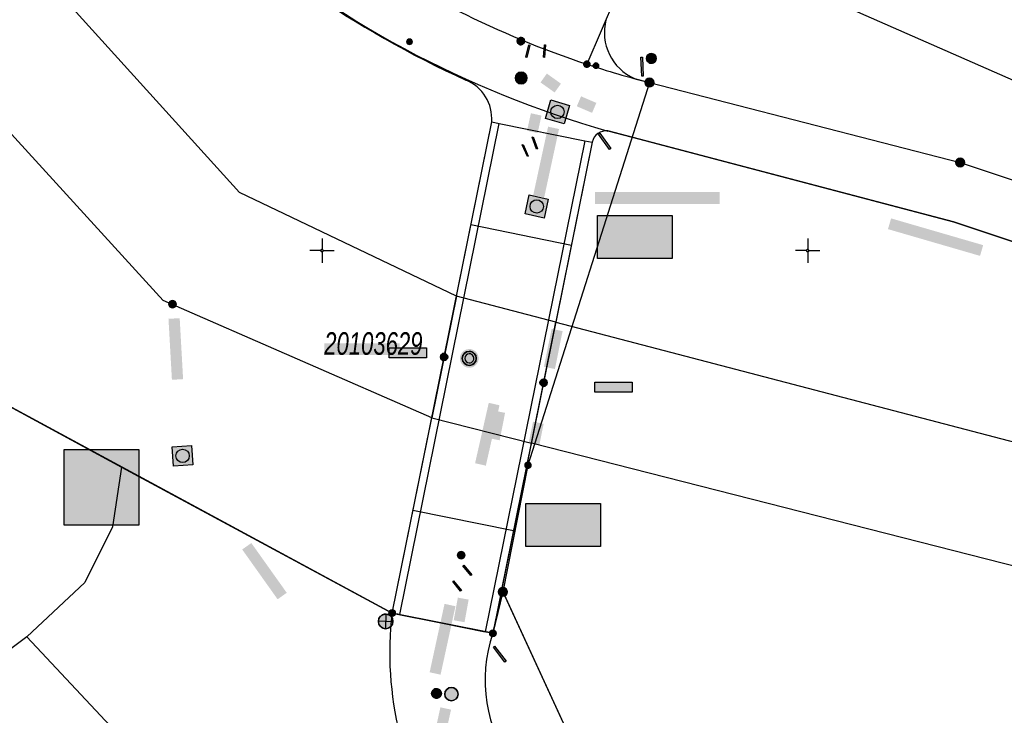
# Model space of a CAD drawing. Header units: metres. Extents: x 2695560 to 2696939, y 1260491 to 1262050.
# Tile 900 of 1005: x 2696135 to 2696186, y 1261801 to 1261837. Entities that reach past the tile are written whole.
import ezdxf

# ---------------------------------------------------------------- set-up
doc = ezdxf.new("R2010")
doc.units = ezdxf.units.M
doc.linetypes.add('AUSGEZOGEN', pattern=[0])
for name, color, linetype in [('XR$1$AV_Flächen (EO)', 7, 'AUSGEZOGEN'), ('XR$1$AV_Grenzpunkte', 7, 'AUSGEZOGEN'), ('XR$1$AV_Koordinatennetzpunkte', 7, 'AUSGEZOGEN'), ('XR$1$AV_Lagefixpunkt-Nr.', 7, 'AUSGEZOGEN'), ('XR$1$AV_Lagefixpunkte', 7, 'AUSGEZOGEN'), ('XR$1$AV_Linien (BB)', 7, 'AUSGEZOGEN'), ('XR$1$AV_Linien (EO)', 7, 'AUSGEZOGEN'), ('XR$1$AV_Waldflächen', 7, 'AUSGEZOGEN'), ('XR$1$AW_LK_Schachtdeckel', 24, 'AUSGEZOGEN'), ('XR$1$AW_LK_Vorflutereinlauf', 24, 'AUSGEZOGEN'), ('XR$1$EW_LK_Bauwerk', 1, 'AUSGEZOGEN'), ('XR$1$EW_LK_Bauwerk_FL_Linie_Punkt', 1, 'AUSGEZOGEN'), ('XR$1$EW_LK_Knoten', 1, 'AUSGEZOGEN'), ('XR$1$GA_LK_Absperrarmatur', 32, 'AUSGEZOGEN'), ('XR$1$GA_LK_Rohrleitungsteil', 32, 'AUSGEZOGEN'), ('XR$1$GA_LK_Siphon', 32, 'AUSGEZOGEN'), ('XR$1$Liegenschaftsgrenzen', 7, 'AUSGEZOGEN'), ('XR$1$PFAV', 255, 'AUSGEZOGEN'), ('XR$1$PFAW', 255, 'AUSGEZOGEN'), ('XR$1$PFEW', 255, 'AUSGEZOGEN'), ('XR$1$PFGA', 255, 'AUSGEZOGEN'), ('XR$1$RAEW', 8, 'AUSGEZOGEN'), ('XR$1$RP_Abstandslinie', 7, 'AUSGEZOGEN'), ('XR$1$WA_LK_Rohrleitungsteil', 171, 'AUSGEZOGEN')]:
    doc.layers.add(name, color=color, linetype=linetype)
doc.styles.add('ARIAL', font='arial.ttf')
pattern_1 = [(0, (2725855, 1291000), (15000, 15000), [15000, -15000]), (90, (2725855, 1291000), (-15000, 15000), [15000, -15000])]

# ---------------------------------------------------------------- blocks, each defined once
blk = doc.blocks.new('COMPLEXOBJECT_1472')
at = {"layer": 'XR$1$AV_Waldflächen', "transparency": 33554687}
h = blk.add_hatch(dxfattribs=at)
h.set_pattern_fill('MUSTER', scale=15000, style=0, pattern_type=2)
h.set_pattern_definition([(0, (30000, 30000), (15000, 15000), [15000, -15000]), (90, (30000, 30000), (-15000, 15000), [15000, -15000])])
h.paths.add_polyline_path([(217.728, 935.788), (217.709, 935.821), (216.293, 924.696), (234.264, 878.02), (244.233, 862.691), (265.704, 832.609), (277.892, 817.857), (285.656, 813.666), (299.578, 806.15), (301.614, 816.196), (287.799, 822.236), (277.652, 833.343), (261.98, 858.799), (242.613, 897.296), (236.88, 909.459), (232.302, 920.695), (224.028, 943.799), (223.143, 946.013)], flags=0)
blk = doc.blocks.new('COMPLEXOBJECT_427')
at = {"layer": 'XR$1$AV_Linien (BB)', "color": 7, "linetype": 'AUSGEZOGEN', "transparency": 33554687}
for centre, radius, start, end in [((6178.784, 11880.921), 51.766, 204.3066, 245.6068), ((6156.59, 11831.788), 2.149, 355.663, 67.7183)]:
    blk.add_arc(centre, radius, start, end, dxfattribs=at)
blk = doc.blocks.new('COMPLEXOBJECT_429')
at = {"layer": 'XR$1$AV_Linien (BB)', "color": 7, "linetype": 'AUSGEZOGEN', "transparency": 33554687}
blk.add_line((6164.717, 11831.154), (6165.958, 11830.828), dxfattribs=at)
blk.add_arc((6164.63, 11830.426), 0.734, 83.1551, 168.4164, dxfattribs=at)
blk = doc.blocks.new('COMPLEXOBJECT_430')
at = {"layer": 'XR$1$AV_Linien (BB)', "color": 7, "linetype": 'AUSGEZOGEN', "transparency": 33554687}
blk.add_lwpolyline([(6165.958, 11830.828), (6182.502, 11826.473), (6261.633, 11800.099)], dxfattribs=at)
blk = doc.blocks.new('COMPLEXOBJECT_549')
at = {"layer": 'XR$1$AV_Linien (BB)', "color": 7, "linetype": 'AUSGEZOGEN', "transparency": 33554687}
blk.add_line((6163.377, 11784.947), (6156.577, 11794.441), dxfattribs=at)
blk.add_arc((6170.685, 11804.281), 17.201, 173.1256, 214.8948, dxfattribs=at)
blk = doc.blocks.new('COMPLEXOBJECT_555')
at = {"layer": 'XR$1$AV_Linien (BB)', "color": 7, "linetype": 'AUSGEZOGEN', "transparency": 33554687}
blk.add_line((6159.879, 11798.421), (6163.649, 11793.161), dxfattribs=at)
blk.add_arc((6165.869, 11802.89), 7.473, 161.2087, 216.7254, dxfattribs=at)
blk = doc.blocks.new('COMPLEXOBJECT_1219')
at = {"layer": 'XR$1$Liegenschaftsgrenzen', "color": 7, "linetype": 'AUSGEZOGEN', "transparency": 33554687}
blk.add_lwpolyline([(6166.853, 11833.647), (6182.846, 11829.532), (6263.987, 11802.542)], dxfattribs=at)
blk = doc.blocks.new('COMPLEXOBJECT_1405')
at = {"layer": 'XR$1$Liegenschaftsgrenzen', "color": 7, "linetype": 'AUSGEZOGEN', "transparency": 33554687}
blk.add_arc((6170.685, 11804.281), 17.201, 173.1256, 214.8948, dxfattribs=at)
blk = doc.blocks.new('BWAV1')
at = {"layer": 'XR$1$PFAV', "transparency": 33554687}
blk.add_hatch(color=7, dxfattribs=at).paths.add_polyline_path([(0.67, 0), (0.656, 0.135), (0.616, 0.264), (0.55, 0.383), (0.462, 0.486), (0.354, 0.569), (0.233, 0.628), (0.101, 0.662), (-0.034, 0.669), (-0.168, 0.649), (-0.295, 0.602), (-0.41, 0.53), (-0.508, 0.436), (-0.586, 0.325), (-0.639, 0.201), (-0.667, 0.068), (-0.667, -0.068), (-0.639, -0.201), (-0.586, -0.325), (-0.508, -0.436), (-0.41, -0.53), (-0.295, -0.602), (-0.168, -0.649), (-0.034, -0.669), (0.101, -0.662), (0.233, -0.628), (0.354, -0.569), (0.462, -0.486), (0.55, -0.383), (0.616, -0.264), (0.656, -0.135)])
at = {"color": 7, "transparency": 33554687}
for radius, start, end in [(0.5, 91.19481, 268.80519), (0.326, 91.19481, 268.80519), (0.5, 268.80519, 91.19481), (0.326, 268.80519, 91.19481)]:
    blk.add_arc((0, 0), radius, start, end, dxfattribs=at)
at = {"layer": 'XR$1$PFAV', "transparency": 33554687}
blk.add_circle((0, 0), 0.5, dxfattribs=at)
blk = doc.blocks.new('BWAV20')
at = {"true_color": 0x000000, "transparency": 33554687}
blk.add_hatch(color=18, dxfattribs=at).paths.add_polyline_path([(0.17, 0), (0.16, 0.03), (0.15, 0.07), (0.14, 0.1), (0.11, 0.12), (0.09, 0.14), (0.06, 0.16), (0.03, 0.16), (-0.01, 0.17), (-0.04, 0.16), (-0.07, 0.15), (-0.1, 0.13), (-0.13, 0.11), (-0.15, 0.08), (-0.16, 0.05), (-0.17, 0.02), (-0.17, -0.02), (-0.16, -0.05), (-0.15, -0.08), (-0.13, -0.11), (-0.1, -0.13), (-0.07, -0.15), (-0.04, -0.16), (-0.01, -0.17), (0.03, -0.16), (0.06, -0.16), (0.09, -0.14), (0.11, -0.12), (0.14, -0.1), (0.15, -0.07), (0.16, -0.03)])
at = {"layer": 'XR$1$PFAV', "transparency": 33554687}
blk.add_hatch(color=7, dxfattribs=at).paths.add_polyline_path([(0.5, 0), (0.49, 0.1), (0.46, 0.2), (0.41, 0.29), (0.34, 0.36), (0.26, 0.42), (0.17, 0.47), (0.08, 0.49), (-0.03, 0.5), (-0.13, 0.48), (-0.22, 0.45), (-0.31, 0.4), (-0.38, 0.33), (-0.44, 0.24), (-0.48, 0.15), (-0.5, 0.05), (-0.5, -0.05), (-0.48, -0.15), (-0.44, -0.24), (-0.38, -0.33), (-0.31, -0.4), (-0.22, -0.45), (-0.13, -0.48), (-0.03, -0.5), (0.08, -0.49), (0.17, -0.47), (0.26, -0.42), (0.34, -0.36), (0.41, -0.29), (0.46, -0.2), (0.49, -0.1)])
blk = doc.blocks.new('BAV15')
at = {"layer": 'XR$1$PFAV', "transparency": 33554687}
blk.add_hatch(color=7, dxfattribs=at).paths.add_polyline_path([(0.5, 0), (0.49, 0.1), (0.46, 0.2), (0.41, 0.29), (0.34, 0.36), (0.26, 0.42), (0.17, 0.47), (0.08, 0.49), (-0.03, 0.5), (-0.13, 0.48), (-0.22, 0.45), (-0.31, 0.4), (-0.38, 0.33), (-0.44, 0.24), (-0.48, 0.15), (-0.5, 0.05), (-0.5, -0.05), (-0.48, -0.15), (-0.44, -0.24), (-0.38, -0.33), (-0.31, -0.4), (-0.22, -0.45), (-0.13, -0.48), (-0.03, -0.5), (0.08, -0.49), (0.17, -0.47), (0.26, -0.42), (0.34, -0.36), (0.41, -0.29), (0.46, -0.2), (0.49, -0.1)])
at = {"color": 7, "transparency": 33554687}
for start, end in [(90, 270), (270, 90)]:
    blk.add_arc((0, 0), 0.5, start, end, dxfattribs=at)
at = {"layer": 'XR$1$PFAV', "transparency": 33554687}
blk.add_circle((0, 0), 0.5, dxfattribs=at)
blk = doc.blocks.new('BAV2041')
at = {"color": 7, "transparency": 33554687}
for p, q in [((0, 0.5), (0, 0.05)), ((-0.05, 0), (-0.5, 0)), ((0.05, 0), (0.5, 0)), ((0, -0.05), (0, -0.5))]:
    blk.add_line(p, q, dxfattribs=at)
blk.add_circle((0, 0), 0.05, dxfattribs=at)
for start, end in [(90, 270), (270, 90)]:
    blk.add_arc((0, 0), 0.05, start, end, dxfattribs=at)
blk = doc.blocks.new('BAW2081')
at = {"layer": 'XR$1$PFAW', "transparency": 33554687}
blk.add_hatch(color=7, dxfattribs=at).paths.add_polyline_path([(0.5, 0), (0.49, 0.1), (0.46, 0.2), (0.41, 0.29), (0.34, 0.36), (0.26, 0.42), (0.17, 0.47), (0.08, 0.49), (-0.03, 0.5), (-0.13, 0.48), (-0.22, 0.45), (-0.31, 0.4), (-0.38, 0.33), (-0.44, 0.24), (-0.48, 0.15), (-0.5, 0.05), (-0.5, -0.05), (-0.48, -0.15), (-0.44, -0.24), (-0.38, -0.33), (-0.31, -0.4), (-0.22, -0.45), (-0.13, -0.48), (-0.03, -0.5), (0.08, -0.49), (0.17, -0.47), (0.26, -0.42), (0.34, -0.36), (0.41, -0.29), (0.46, -0.2), (0.49, -0.1)])
at = {"transparency": 33554687}
blk.add_line((-0.43, -0.25), (0, 0), dxfattribs=at)
blk.add_lwpolyline([(0, 0.5), (0, 0), (0.43, -0.25)], dxfattribs=at)
for start, end in [(90, 180), (180, 270), (0, 90), (270, 0)]:
    blk.add_arc((0, 0), 0.5, start, end, dxfattribs=at)
at = {"layer": 'XR$1$PFAW', "transparency": 33554687}
blk.add_circle((0, 0), 0.5, dxfattribs=at)
blk = doc.blocks.new('BAW2087')
at = {"lineweight": 25, "true_color": 0x000000, "transparency": 33554687}
h = blk.add_hatch(color=18, dxfattribs=at)
h.paths.add_polyline_path([(-0.5, 0.5), (-0.5, -0.5), (0.5, -0.5), (0.5, 0.5)])
h.paths.add_polyline_path([(0.337, -0.069), (0.316, -0.136), (0.282, -0.196), (0.237, -0.249), (0.182, -0.292), (0.119, -0.322), (0.052, -0.34), (-0.017, -0.343), (-0.086, -0.333), (-0.151, -0.309), (-0.21, -0.272), (-0.261, -0.224), (-0.301, -0.167), (-0.328, -0.103), (-0.342, -0.035), (-0.342, 0.035), (-0.328, 0.103), (-0.301, 0.167), (-0.261, 0.224), (-0.21, 0.272), (-0.151, 0.309), (-0.086, 0.333), (-0.017, 0.343), (0.052, 0.34), (0.119, 0.322), (0.182, 0.292), (0.237, 0.249), (0.282, 0.196), (0.316, 0.136), (0.337, 0.069), (0.344, 0)], flags=16)
at = {"layer": 'XR$1$PFAW', "lineweight": 25, "transparency": 33554687}
blk.add_hatch(color=7, dxfattribs=at).paths.add_polyline_path([(0.344, 0), (0.337, 0.069), (0.316, 0.136), (0.282, 0.196), (0.237, 0.249), (0.182, 0.292), (0.119, 0.322), (0.052, 0.34), (-0.017, 0.343), (-0.086, 0.333), (-0.151, 0.309), (-0.21, 0.272), (-0.261, 0.224), (-0.301, 0.167), (-0.328, 0.103), (-0.342, 0.035), (-0.342, -0.035), (-0.328, -0.103), (-0.301, -0.167), (-0.261, -0.224), (-0.21, -0.272), (-0.151, -0.309), (-0.086, -0.333), (-0.017, -0.343), (0.052, -0.34), (0.119, -0.322), (0.182, -0.292), (0.237, -0.249), (0.282, -0.196), (0.316, -0.136), (0.337, -0.069)])
at = {"lineweight": 25, "transparency": 33554687}
for p, q in [((-0.5, 0.5, 0.993), (0.5, 0.5, 0.993)), ((-0.5, -0.5, 0.993), (-0.5, 0.5, 0.993)), ((0.5, 0.5, 0.993), (0.5, -0.5, 0.993)), ((0.5, -0.5, 0.993), (-0.5, -0.5, 0.993))]:
    blk.add_line(p, q, dxfattribs=at)
blk.add_circle((0, 0), 0.344, dxfattribs=at)
at = {"layer": 'XR$1$PFAW', "lineweight": 25, "transparency": 33554687}
blk.add_line((-0.5, 0.5), (0.5, 0.5), dxfattribs=at)
at = {"layer": 'XR$1$PFAW', "color": 31, "lineweight": 25, "transparency": 33554687}
for p, q in [((-0.5, -0.5), (-0.5, 0.5)), ((0.5, 0.5), (0.5, -0.5)), ((0.5, -0.5), (-0.5, -0.5))]:
    blk.add_line(p, q, dxfattribs=at)
at = {"layer": 'XR$1$PFAW', "lineweight": 25, "transparency": 33554687}
blk.add_circle((0, 0), 0.344, dxfattribs=at)
blk = doc.blocks.new('BWA2013')
at = {"true_color": 0x000000, "transparency": 33554687}
blk.add_hatch(color=18, dxfattribs=at).paths.add_polyline_path([(-0.291, -0.409), (0.352, 0.357), (0.291, 0.409), (-0.352, -0.357)])
at = {"transparency": 33554687}
blk.add_lwpolyline([(-0.291, -0.409), (-0.352, -0.357), (0.291, 0.409), (0.352, 0.357), (-0.291, -0.409)], close=True, dxfattribs=at)
blk = doc.blocks.new('BGA2013')
at = {"transparency": 33554687}
blk.add_hatch(color=36, dxfattribs=at).paths.add_polyline_path([(-0.291, -0.409), (0.352, 0.357), (0.291, 0.409), (-0.352, -0.357)])
at = {"color": 32, "transparency": 33554687}
blk.add_lwpolyline([(-0.291, -0.409), (-0.352, -0.357), (0.291, 0.409), (0.352, 0.357), (-0.291, -0.409)], close=True, dxfattribs=at)
blk = doc.blocks.new('BGA15')
at = {"layer": 'XR$1$PFGA', "transparency": 33554687}
blk.add_hatch(color=7, dxfattribs=at).paths.add_polyline_path([(0.5, 0), (0.49, 0.1), (0.46, 0.2), (0.41, 0.29), (0.34, 0.36), (0.26, 0.42), (0.17, 0.47), (0.08, 0.49), (-0.03, 0.5), (-0.13, 0.48), (-0.22, 0.45), (-0.31, 0.4), (-0.38, 0.33), (-0.44, 0.24), (-0.48, 0.15), (-0.5, 0.05), (-0.5, -0.05), (-0.48, -0.15), (-0.44, -0.24), (-0.38, -0.33), (-0.31, -0.4), (-0.22, -0.45), (-0.13, -0.48), (-0.03, -0.5), (0.08, -0.49), (0.17, -0.47), (0.26, -0.42), (0.34, -0.36), (0.41, -0.29), (0.46, -0.2), (0.49, -0.1)])
at = {"color": 32, "transparency": 33554687}
for start, end in [(91.1948, 268.8052), (268.8052, 91.1948)]:
    blk.add_arc((0, 0), 0.5, start, end, dxfattribs=at)
at = {"layer": 'XR$1$PFGA', "transparency": 33554687}
blk.add_circle((0, 0), 0.5, dxfattribs=at)
blk = doc.blocks.new('BGA965')
at = {"layer": 'XR$1$PFGA', "transparency": 33554687}
blk.add_hatch(color=7, dxfattribs=at).paths.add_polyline_path([(0.5, 0), (0.49, 0.1), (0.46, 0.2), (0.41, 0.29), (0.34, 0.36), (0.26, 0.42), (0.17, 0.47), (0.08, 0.49), (-0.03, 0.5), (-0.13, 0.48), (-0.22, 0.45), (-0.31, 0.4), (-0.38, 0.33), (-0.44, 0.24), (-0.48, 0.15), (-0.5, 0.05), (-0.5, -0.05), (-0.48, -0.15), (-0.44, -0.24), (-0.38, -0.33), (-0.31, -0.4), (-0.22, -0.45), (-0.13, -0.48), (-0.03, -0.5), (0.08, -0.49), (0.17, -0.47), (0.26, -0.42), (0.34, -0.36), (0.41, -0.29), (0.46, -0.2), (0.49, -0.1)])
at = {"color": 32, "transparency": 33554687}
blk.add_line((0, 0.5), (0, -0.5), dxfattribs=at)
for start, end in [(90, 270), (270, 90)]:
    blk.add_arc((0, 0), 0.5, start, end, dxfattribs=at)
at = {"layer": 'XR$1$PFGA', "transparency": 33554687}
blk.add_circle((0, 0), 0.5, dxfattribs=at)
blk = doc.blocks.new('BEW15')
at = {"layer": 'XR$1$PFEW', "transparency": 33554687}
h = blk.add_hatch(color=7, dxfattribs=at)
h.paths.add_polyline_path([(-0.5, 0), (-0.497, -0.05), (-0.489, -0.1), (-0.477, -0.15), (-0.459, -0.197), (-0.437, -0.242), (-0.41, -0.285), (-0.379, -0.326), (-0.344, -0.362), (-0.306, -0.395), (-0.264, -0.424), (-0.22, -0.449), (-0.173, -0.469), (-0.125, -0.484), (-0.075, -0.494), (-0.025, -0.499), (0.026, -0.499), (0.076, -0.494), (0.126, -0.484), (0.174, -0.469), (0.22, -0.449), (0.265, -0.424), (0.306, -0.395), (0.345, -0.362), (0.38, -0.326), (0.411, -0.285), (0.437, -0.242), (0.46, -0.197), (0.477, -0.15), (0.49, -0.1), (0.498, -0.05), (0.5, 0), (0.498, 0.051), (0.49, 0.101), (0.477, 0.15), (0.46, 0.197), (0.437, 0.243), (0.411, 0.286), (0.38, 0.326), (0.345, 0.363), (0.306, 0.396), (0.265, 0.424), (0.22, 0.449), (0.174, 0.469), (0.126, 0.484), (0.076, 0.494), (0.026, 0.5), (-0.025, 0.5), (-0.075, 0.494), (-0.125, 0.484), (-0.173, 0.469), (-0.22, 0.449), (-0.264, 0.424), (-0.306, 0.396), (-0.344, 0.363), (-0.379, 0.326), (-0.41, 0.286), (-0.437, 0.243), (-0.459, 0.197), (-0.477, 0.15), (-0.489, 0.101), (-0.497, 0.051)])
h.paths.add_polyline_path([(0.01, 0.001), (0.01, 0), (0.01, -0.001), (0.01, -0.002), (0.01, -0.003), (0.009, -0.004), (0.009, -0.005), (0.009, -0.006), (0.008, -0.006), (0.007, -0.007), (0.006, -0.008), (0.006, -0.008), (0.005, -0.009), (0.004, -0.009), (0.003, -0.01), (0.002, -0.01), (0.001, -0.01), (0, -0.01), (-0.001, -0.01), (-0.002, -0.01), (-0.003, -0.009), (-0.004, -0.009), (-0.005, -0.008), (-0.006, -0.008), (-0.007, -0.007), (-0.007, -0.006), (-0.008, -0.006), (-0.008, -0.005), (-0.009, -0.004), (-0.009, -0.003), (-0.009, -0.002), (-0.01, -0.001), (-0.01, 0), (-0.01, 0.001), (-0.009, 0.002), (-0.009, 0.003), (-0.009, 0.004), (-0.008, 0.005), (-0.008, 0.006), (-0.007, 0.007), (-0.007, 0.007), (-0.006, 0.008), (-0.005, 0.009), (-0.004, 0.009), (-0.003, 0.01), (-0.002, 0.01), (-0.001, 0.01), (0, 0.01), (0.001, 0.01), (0.002, 0.01), (0.003, 0.01), (0.004, 0.01), (0.005, 0.009), (0.006, 0.009), (0.006, 0.008), (0.007, 0.007), (0.008, 0.007), (0.009, 0.006), (0.009, 0.005), (0.009, 0.004), (0.01, 0.003), (0.01, 0.002)], flags=16)
at = {"color": 1, "transparency": 33554687}
for start, end in [(0, 180), (180, 0)]:
    blk.add_arc((0, 0), 0.5, start, end, dxfattribs=at)
at = {"layer": 'XR$1$PFEW', "transparency": 33554687}
blk.add_circle((0, 0), 0.5, dxfattribs=at)
blk = doc.blocks.new('BEWLP2574')
at = {"layer": 'XR$1$PFEW', "transparency": 33554687}
blk.add_hatch(color=7, dxfattribs=at).paths.add_polyline_path([(-0.5, 0), (-0.497, -0.051), (-0.489, -0.101), (-0.477, -0.15), (-0.459, -0.198), (-0.437, -0.243), (-0.41, -0.286), (-0.379, -0.326), (-0.344, -0.363), (-0.306, -0.396), (-0.264, -0.425), (-0.22, -0.449), (-0.173, -0.469), (-0.125, -0.485), (-0.075, -0.495), (-0.025, -0.5), (0.026, -0.5), (0.076, -0.495), (0.126, -0.485), (0.174, -0.469), (0.221, -0.449), (0.265, -0.425), (0.306, -0.396), (0.345, -0.363), (0.38, -0.326), (0.411, -0.286), (0.437, -0.243), (0.46, -0.198), (0.477, -0.15), (0.49, -0.101), (0.498, -0.051), (0.5, 0), (0.498, 0.05), (0.49, 0.1), (0.477, 0.149), (0.46, 0.197), (0.437, 0.242), (0.411, 0.285), (0.38, 0.325), (0.345, 0.362), (0.306, 0.395), (0.265, 0.424), (0.221, 0.448), (0.174, 0.468), (0.126, 0.484), (0.076, 0.494), (0.026, 0.499), (-0.025, 0.499), (-0.075, 0.494), (-0.125, 0.484), (-0.173, 0.468), (-0.22, 0.448), (-0.264, 0.424), (-0.306, 0.395), (-0.344, 0.362), (-0.379, 0.325), (-0.41, 0.285), (-0.437, 0.242), (-0.459, 0.197), (-0.477, 0.149), (-0.489, 0.1), (-0.497, 0.05)])
at = {"color": 1, "transparency": 33554687}
for start, end in [(90, 180), (0, 90), (180, 270), (270, 0)]:
    blk.add_arc((0, 0), 0.5, start, end, dxfattribs=at)
at = {"layer": 'XR$1$PFEW', "transparency": 33554687}
blk.add_circle((0, 0), 0.5, dxfattribs=at)
blk = doc.blocks.new('BEWLP2549_S')
at = {"layer": 'XR$1$PFEW', "transparency": 33554687}
blk.add_hatch(color=7, dxfattribs=at).paths.add_polyline_path([(0.5, 0), (0.49, 0.101), (0.459, 0.197), (0.41, 0.286), (0.344, 0.362), (0.264, 0.424), (0.174, 0.469), (0.076, 0.494), (-0.025, 0.499), (-0.125, 0.484), (-0.22, 0.449), (-0.306, 0.395), (-0.379, 0.326), (-0.437, 0.243), (-0.477, 0.15), (-0.497, 0.051), (-0.497, -0.051), (-0.477, -0.15), (-0.437, -0.243), (-0.379, -0.326), (-0.306, -0.395), (-0.22, -0.449), (-0.125, -0.484), (-0.025, -0.499), (0.076, -0.494), (0.174, -0.469), (0.264, -0.424), (0.344, -0.362), (0.41, -0.286), (0.459, -0.197), (0.49, -0.101)])
at = {"color": 1, "transparency": 33554687}
for p, q in [((0.354, -0.354), (-0.354, 0.354)), ((-0.354, -0.354), (0.354, 0.354))]:
    blk.add_line(p, q, dxfattribs=at)
for start, end in [(91.38095, 268.61905), (268.61905, 91.38095)]:
    blk.add_arc((0, 0), 0.5, start, end, dxfattribs=at)
at = {"layer": 'XR$1$PFEW', "transparency": 33554687}
blk.add_circle((0, 0), 0.5, dxfattribs=at)
blk = doc.blocks.new('BEW957')
at = {"layer": 'XR$1$RAEW', "transparency": 33554687}
blk.add_hatch(color=1, dxfattribs=at).paths.add_polyline_path([(-0.5, 0), (-0.5, -0.05), (-0.49, -0.1), (-0.48, -0.15), (-0.46, -0.2), (-0.44, -0.24), (-0.41, -0.29), (-0.38, -0.33), (-0.34, -0.36), (-0.31, -0.4), (-0.26, -0.42), (-0.22, -0.45), (-0.17, -0.47), (-0.13, -0.48), (-0.08, -0.49), (-0.03, -0.5), (0.03, -0.5), (0.08, -0.49), (0.13, -0.48), (0.17, -0.47), (0.22, -0.45), (0.26, -0.42), (0.31, -0.4), (0.34, -0.36), (0.38, -0.33), (0.41, -0.29), (0.44, -0.24), (0.46, -0.2), (0.48, -0.15), (0.49, -0.1), (0.5, -0.05), (0.5, 0), (0.5, 0.05), (0.49, 0.1), (0.48, 0.15), (0.46, 0.2), (0.44, 0.24), (0.41, 0.29), (0.38, 0.33), (0.34, 0.36), (0.31, 0.4), (0.26, 0.42), (0.22, 0.45), (0.17, 0.47), (0.13, 0.48), (0.08, 0.49), (0.03, 0.5), (-0.03, 0.5), (-0.08, 0.49), (-0.13, 0.48), (-0.17, 0.47), (-0.22, 0.45), (-0.26, 0.42), (-0.31, 0.4), (-0.34, 0.36), (-0.38, 0.33), (-0.41, 0.29), (-0.44, 0.24), (-0.46, 0.2), (-0.48, 0.15), (-0.49, 0.1), (-0.5, 0.05)])
at = {"color": 1, "transparency": 33554687}
for start, end in [(90, 180), (180, 270), (0, 90), (270, 0)]:
    blk.add_arc((0, 0), 0.5, start, end, dxfattribs=at)
at = {"layer": 'XR$1$RAEW', "color": 1, "transparency": 33554687}
blk.add_circle((0, 0), 0.5, dxfattribs=at)
blk = doc.blocks.new('COMPLEXOBJECT_2824')
at = {"layer": 'XR$1$RP_Abstandslinie', "color": 7, "linetype": 'AUSGEZOGEN', "transparency": 33554687}
blk.add_lwpolyline([(6261.633, 11800.099), (6182.502, 11826.473), (6164.717, 11831.154)], dxfattribs=at)
blk.add_arc((6178.783, 11881.008), 51.801, 204.3955, 254.2444, dxfattribs=at)

msp = doc.modelspace()

# ---------------------------------------------------------------- hatches: boundary and pattern name
at = {"transparency": 33554687}
for points in [[(2696162.541, 1261833.919), (2696162.217, 1261833.463), (2696162.944, 1261832.946), (2696163.268, 1261833.401)], [(2696164.303, 1261832.749), (2696164.083, 1261832.235), (2696164.871, 1261831.897), (2696165.091, 1261832.411)], [(2696161.521, 1261830.978), (2696162.067, 1261830.857), (2696162.267, 1261831.757), (2696161.721, 1261831.878)], [(2696161.841, 1261827.663), (2696162.404, 1261827.541), (2696163.169, 1261831.065), (2696162.606, 1261831.187)], [(2696165.023, 1261827.827), (2696165.023, 1261827.206), (2696171.438, 1261827.206), (2696171.438, 1261827.827)], [(2696165.153, 1261826.607), (2696165.153, 1261824.398), (2696168.989, 1261824.398), (2696168.989, 1261826.607)], [(2696180.261, 1261826.465), (2696180.1, 1261825.912), (2696184.839, 1261824.535), (2696185, 1261825.088)], [(2696143.644, 1261821.329), (2696143.068, 1261821.296), (2696143.244, 1261818.157), (2696143.82, 1261818.19)], [(2696162.392, 1261818.827), (2696162.958, 1261818.712), (2696163.352, 1261820.663), (2696162.786, 1261820.778)], [(2696151.085, 1261820.03), (2696151.085, 1261819.427), (2696154.968, 1261819.427), (2696154.968, 1261820.03)], [(2696154.434, 1261819.806), (2696154.434, 1261819.289), (2696156.35, 1261819.289), (2696156.35, 1261819.806)], [(2696165.007, 1261818.036), (2696165.007, 1261817.519), (2696166.932, 1261817.519), (2696166.932, 1261818.036)], [(2696158.848, 1261813.862), (2696159.402, 1261813.737), (2696160.106, 1261816.846), (2696159.552, 1261816.971)], [(2696159.552, 1261815.154), (2696160.115, 1261815.043), (2696160.392, 1261816.456), (2696159.829, 1261816.567)], [(2696161.615, 1261814.936), (2696162.162, 1261814.826), (2696162.377, 1261815.89), (2696161.83, 1261816)], [(2696137.704, 1261814.569), (2696137.704, 1261810.667), (2696141.544, 1261810.667), (2696141.544, 1261814.569)], [(2696161.463, 1261811.781), (2696161.463, 1261809.571), (2696165.304, 1261809.571), (2696165.304, 1261811.781)], [(2696147.332, 1261809.755), (2696146.862, 1261809.421), (2696148.684, 1261806.859), (2696149.154, 1261807.193)], [(2696157.748, 1261805.779), (2696158.305, 1261805.678), (2696158.518, 1261806.843), (2696157.961, 1261806.944)], [(2696156.509, 1261803.101), (2696157.072, 1261802.978), (2696157.839, 1261806.501), (2696157.276, 1261806.624)], [(2696156.859, 1261800.364), (2696157.405, 1261800.244), (2696157.61, 1261801.178), (2696157.063, 1261801.298)]]:
    msp.add_hatch(color=7, dxfattribs=at).paths.add_polyline_path(points)
at = {"layer": 'XR$1$AV_Waldflächen', "transparency": 33554687}
h = msp.add_hatch(dxfattribs=at)
h.set_pattern_fill('MUSTER', scale=15000, style=0, pattern_type=2)
h.set_pattern_definition(pattern_1)
h.paths.add_polyline_path([(2696085.787, 1261960.449), (2696082.189, 1261953.654), (2696085.39, 1261945.702), (2696093.262, 1261923.184), (2696098.281, 1261911.535), (2696103.85, 1261899.706), (2696123.338, 1261861.963), (2696137.821, 1261837.633), (2696146.727, 1261827.797), (2696157.885, 1261822.468), (2696159.703, 1261831.435), (2696159.708, 1261831.522), (2696159.709, 1261831.609), (2696159.707, 1261831.696), (2696159.701, 1261831.783), (2696159.692, 1261831.87), (2696159.679, 1261831.956), (2696159.663, 1261832.042), (2696159.643, 1261832.127), (2696159.62, 1261832.211), (2696159.593, 1261832.294), (2696159.563, 1261832.376), (2696159.53, 1261832.456), (2696159.494, 1261832.535), (2696159.454, 1261832.613), (2696159.411, 1261832.689), (2696159.365, 1261832.763), (2696159.317, 1261832.836), (2696159.265, 1261832.906), (2696159.211, 1261832.974), (2696159.153, 1261833.04), (2696159.094, 1261833.103), (2696159.031, 1261833.164), (2696158.967, 1261833.222), (2696158.899, 1261833.278), (2696158.83, 1261833.331), (2696158.759, 1261833.381), (2696158.686, 1261833.428), (2696158.61, 1261833.472), (2696158.533, 1261833.513), (2696158.455, 1261833.551), (2696158.375, 1261833.586), (2696157.285, 1261834.096), (2696156.206, 1261834.631), (2696155.141, 1261835.191), (2696154.089, 1261835.775), (2696153.051, 1261836.384), (2696152.027, 1261837.017), (2696151.018, 1261837.674), (2696150.024, 1261838.353), (2696149.047, 1261839.056), (2696148.087, 1261839.781), (2696147.143, 1261840.529), (2696146.217, 1261841.298), (2696145.309, 1261842.088), (2696144.42, 1261842.899), (2696143.55, 1261843.731), (2696142.7, 1261844.583), (2696141.869, 1261845.454), (2696141.059, 1261846.345), (2696140.27, 1261847.254), (2696139.503, 1261848.181), (2696138.757, 1261849.125), (2696138.033, 1261850.087), (2696137.332, 1261851.065), (2696136.653, 1261852.06), (2696135.999, 1261853.069), (2696135.367, 1261854.094), (2696134.76, 1261855.134), (2696134.177, 1261856.187), (2696133.619, 1261857.253), (2696133.085, 1261858.332), (2696132.577, 1261859.423), (2696114.096, 1261896.779), (2696104.037, 1261911.591)], flags=0)
h = msp.add_hatch(dxfattribs=at)
h.set_pattern_fill('MUSTER', scale=15000, style=0, pattern_type=2)
h.set_pattern_definition(pattern_1)
h.paths.add_polyline_path([(2696417.379, 1261739.261), (2696417.499, 1261741.431), (2696413.196, 1261746.081), (2696400.073, 1261765.154), (2696390.659, 1261775.051), (2696379.071, 1261785.781), (2696347.771, 1261800.733), (2696339.185, 1261801.569), (2696338.558, 1261801.624), (2696337.931, 1261801.675), (2696337.304, 1261801.72), (2696336.676, 1261801.762), (2696336.048, 1261801.798), (2696335.42, 1261801.83), (2696334.791, 1261801.857), (2696334.163, 1261801.88), (2696333.534, 1261801.897), (2696332.905, 1261801.91), (2696332.276, 1261801.919), (2696331.647, 1261801.923), (2696331.018, 1261801.922), (2696330.389, 1261801.916), (2696329.76, 1261801.906), (2696329.131, 1261801.891), (2696328.502, 1261801.871), (2696327.873, 1261801.847), (2696327.245, 1261801.818), (2696326.617, 1261801.784), (2696325.989, 1261801.746), (2696325.361, 1261801.703), (2696324.734, 1261801.656), (2696324.107, 1261801.603), (2696323.481, 1261801.546), (2696322.854, 1261801.485), (2696322.229, 1261801.418), (2696321.604, 1261801.348), (2696320.979, 1261801.272), (2696320.355, 1261801.192), (2696319.732, 1261801.107), (2696292.857, 1261797.301), (2696291.878, 1261797.16), (2696290.898, 1261797.035), (2696289.915, 1261796.924), (2696288.931, 1261796.829), (2696287.946, 1261796.748), (2696286.959, 1261796.682), (2696285.972, 1261796.632), (2696284.984, 1261796.596), (2696283.995, 1261796.576), (2696283.006, 1261796.57), (2696282.018, 1261796.58), (2696281.029, 1261796.605), (2696280.041, 1261796.645), (2696279.054, 1261796.7), (2696278.068, 1261796.769), (2696277.083, 1261796.854), (2696276.099, 1261796.954), (2696275.117, 1261797.069), (2696274.137, 1261797.199), (2696273.159, 1261797.344), (2696272.183, 1261797.503), (2696271.21, 1261797.678), (2696270.24, 1261797.867), (2696269.272, 1261798.071), (2696268.308, 1261798.29), (2696267.347, 1261798.524), (2696266.39, 1261798.772), (2696265.437, 1261799.034), (2696264.488, 1261799.311), (2696263.543, 1261799.603), (2696262.603, 1261799.909), (2696183.472, 1261826.283), (2696166.928, 1261830.638), (2696165.687, 1261830.964), (2696165.652, 1261830.967), (2696165.617, 1261830.969), (2696165.582, 1261830.969), (2696165.546, 1261830.967), (2696165.511, 1261830.964), (2696165.477, 1261830.959), (2696165.442, 1261830.952), (2696165.408, 1261830.944), (2696165.374, 1261830.934), (2696165.341, 1261830.922), (2696165.308, 1261830.909), (2696165.276, 1261830.894), (2696165.245, 1261830.878), (2696165.215, 1261830.86), (2696165.185, 1261830.841), (2696165.156, 1261830.82), (2696165.129, 1261830.798), (2696165.102, 1261830.775), (2696165.077, 1261830.751), (2696165.053, 1261830.725), (2696165.03, 1261830.698), (2696165.009, 1261830.67), (2696164.989, 1261830.641), (2696164.97, 1261830.612), (2696164.952, 1261830.581), (2696164.937, 1261830.55), (2696164.922, 1261830.517), (2696164.91, 1261830.485), (2696164.898, 1261830.451), (2696164.889, 1261830.417), (2696164.881, 1261830.383), (2696163.008, 1261821.127), (2696207.017, 1261809.602), (2696247.41, 1261796.642), (2696249.164, 1261796.088), (2696253.434, 1261794.73), (2696273.313, 1261788.406), (2696288.792, 1261786.678), (2696303.455, 1261788.02), (2696336.457, 1261790.442), (2696350.947, 1261790.143), (2696363.665, 1261786.194), (2696374.532, 1261779.718), (2696387.766, 1261765.926), (2696394.839, 1261755.811), (2696403.303, 1261739.636), (2696405.65, 1261736.691), (2696412.262, 1261731.081), (2696415.801, 1261737.014), (2696415.98, 1261736.906)], flags=0)
h = msp.add_hatch(dxfattribs=at)
h.set_pattern_fill('MUSTER', scale=15000, style=0, pattern_type=2)
h.set_pattern_definition(pattern_1)
h.paths.add_polyline_path([(2696170.78, 1261789.208), (2696172.069, 1261792.085), (2696175.722, 1261800.239), (2696189.058, 1261795.434), (2696203.28, 1261790.309), (2696237.562, 1261777.956), (2696267.192, 1261771.028), (2696297.097, 1261768.995), (2696316.522, 1261767.675), (2696350.68, 1261768.162), (2696370.523, 1261755.058), (2696373.982, 1261752.773), (2696390.021, 1261726.79), (2696405.21, 1261718.73), (2696405.594, 1261719.381), (2696405.364, 1261719.518), (2696408.591, 1261724.928), (2696400.781, 1261733.112), (2696389.528, 1261752.551), (2696383.47, 1261761.804), (2696369.926, 1261774.685), (2696360.14, 1261779.969), (2696349.441, 1261782.831), (2696337.092, 1261783.774), (2696303.545, 1261780.118), (2696288.924, 1261780.333), (2696271.399, 1261782.436), (2696245.838, 1261790.697), (2696231.101, 1261795.428), (2696205.16, 1261803.822), (2696161.744, 1261814.888), (2696160.221, 1261807.367), (2696165.79, 1261795.28), (2696166.98, 1261791.56)], flags=0)

# ---------------------------------------------------------------- linework, layer by layer
at = {"color": 24, "lineweight": -3, "transparency": 33554687}
for points in [[(2696165.153, 1261826.607), (2696168.989, 1261826.607), (2696168.989, 1261824.398), (2696165.153, 1261824.398), (2696165.153, 1261826.607)], [(2696154.434, 1261819.806), (2696156.35, 1261819.806), (2696156.35, 1261819.289), (2696154.434, 1261819.289), (2696154.434, 1261819.806)], [(2696165.007, 1261818.036), (2696166.932, 1261818.036), (2696166.932, 1261817.519), (2696165.007, 1261817.519), (2696165.007, 1261818.036)], [(2696137.704, 1261814.569), (2696141.544, 1261814.569), (2696141.544, 1261810.667), (2696137.704, 1261810.667), (2696137.704, 1261814.569)], [(2696161.463, 1261811.781), (2696165.304, 1261811.781), (2696165.304, 1261809.571), (2696161.463, 1261809.571), (2696161.463, 1261811.781)]]:
    msp.add_lwpolyline(points, close=True, dxfattribs=at)
at = {"layer": 'XR$1$AV_Flächen (EO)', "color": 7, "linetype": 'AUSGEZOGEN', "transparency": 33554687}
for p, q in [((2696157.885, 1261822.468), (2696156.614, 1261816.196)), ((2696163.008, 1261821.127), (2696157.885, 1261822.468)), ((2696161.744, 1261814.888), (2696163.008, 1261821.127)), ((2696156.614, 1261816.196), (2696161.744, 1261814.888))]:
    msp.add_line(p, q, dxfattribs=at)
at = {"layer": 'XR$1$AV_Linien (BB)', "color": 7, "linetype": 'AUSGEZOGEN', "transparency": 33554687}
for p, q in [((2696167.794, 1261841.839), (2696232.592, 1261813.274)), ((2696167.059, 1261833.66), (2696167.823, 1261833.457)), ((2696157.885, 1261822.468), (2696159.703, 1261831.435)), ((2696164.881, 1261830.383), (2696163.008, 1261821.127)), ((2696156.614, 1261816.196), (2696157.885, 1261822.468)), ((2696161.744, 1261814.888), (2696163.008, 1261821.127)), ((2696132.892, 1261817.857), (2696140.656, 1261813.666)), ((2696154.578, 1261806.15), (2696156.614, 1261816.196)), ((2696160.221, 1261807.367), (2696161.744, 1261814.888)), ((2696140.656, 1261813.666), (2696154.578, 1261806.15)), ((2696160.221, 1261807.367), (2696159.764, 1261805.107)), ((2696154.578, 1261806.15), (2696159.764, 1261805.107)), ((2696135.769, 1261804.927), (2696134.951, 1261804.305))]:
    msp.add_line(p, q, dxfattribs=at)
for points in [[(2696157.885, 1261822.468), (2696146.727, 1261827.797), (2696137.821, 1261837.633), (2696123.338, 1261861.963), (2696103.85, 1261899.706), (2696098.281, 1261911.535), (2696093.262, 1261923.184), (2696085.39, 1261945.702), (2696082.189, 1261953.654)], [(2696156.614, 1261816.196), (2696142.799, 1261822.236), (2696132.652, 1261833.343), (2696116.98, 1261858.799), (2696097.613, 1261897.296), (2696091.88, 1261909.459), (2696087.302, 1261920.695), (2696079.028, 1261943.799), (2696078.143, 1261946.013)], [(2696167.823, 1261833.457), (2696183.816, 1261829.342), (2696234.042, 1261812.635)], [(2696163.008, 1261821.127), (2696207.017, 1261809.602), (2696247.41, 1261796.642), (2696249.164, 1261796.088), (2696253.434, 1261794.73), (2696273.313, 1261788.406), (2696288.792, 1261786.678), (2696303.455, 1261788.02), (2696336.457, 1261790.442), (2696350.947, 1261790.143), (2696363.665, 1261786.194), (2696374.532, 1261779.718), (2696387.766, 1261765.926), (2696394.839, 1261755.811), (2696403.303, 1261739.636), (2696405.65, 1261736.691), (2696412.262, 1261731.081)], [(2696408.591, 1261724.928), (2696400.781, 1261733.112), (2696389.528, 1261752.551), (2696383.47, 1261761.804), (2696369.926, 1261774.685), (2696360.14, 1261779.969), (2696349.441, 1261782.831), (2696337.092, 1261783.774), (2696303.545, 1261780.118), (2696288.924, 1261780.333), (2696271.399, 1261782.436), (2696245.838, 1261790.697), (2696231.101, 1261795.428), (2696205.16, 1261803.822), (2696161.744, 1261814.888)], [(2696140.656, 1261813.666), (2696140.188, 1261810.593), (2696138.758, 1261807.716), (2696135.769, 1261804.927)], [(2696160.221, 1261807.367), (2696165.79, 1261795.28), (2696166.98, 1261791.56)], [(2696135.769, 1261804.927), (2696159.017, 1261780.099), (2696164.347, 1261784.757)]]:
    msp.add_lwpolyline(points, dxfattribs=at)
msp.add_arc((2696168.1, 1261836.04), 2.598, 165.4546, 246.3838, dxfattribs=at)
at = {"layer": 'XR$1$AV_Linien (EO)', "color": 7, "linetype": 'AUSGEZOGEN', "transparency": 33554687}
for p, q in [((2696154.97, 1261806.07), (2696160.095, 1261831.356)), ((2696160.095, 1261831.356), (2696164.489, 1261830.462)), ((2696164.489, 1261830.462), (2696159.372, 1261805.186)), ((2696158.63, 1261826.143), (2696163.81, 1261825.094)), ((2696155.651, 1261811.442), (2696160.834, 1261810.393)), ((2696154.97, 1261806.07), (2696159.372, 1261805.186))]:
    msp.add_line(p, q, dxfattribs=at)
for points in [[(2696154.97, 1261806.07), (2696154.578, 1261806.15), (2696159.703, 1261831.435), (2696160.095, 1261831.356)], [(2696164.489, 1261830.462), (2696164.881, 1261830.383), (2696159.764, 1261805.107), (2696159.372, 1261805.186)]]:
    msp.add_lwpolyline(points, dxfattribs=at)
at = {"layer": 'XR$1$Liegenschaftsgrenzen', "color": 7, "linetype": 'AUSGEZOGEN', "transparency": 33554687}
for p, q in [((2696238.62, 1262006.818), (2696164.602, 1261834.403)), ((2696167.823, 1261833.457), (2696161.57, 1261813.76)), ((2696161.57, 1261813.76), (2696160.28, 1261807.24))]:
    msp.add_line(p, q, dxfattribs=at)
for points in [[(2696154.578, 1261806.15), (2696132.892, 1261817.857), (2696120.704, 1261832.609), (2696099.233, 1261862.691), (2696089.264, 1261878.02), (2696071.293, 1261924.696), (2696072.698, 1261935.731)], [(2696160.28, 1261807.24), (2696159.764, 1261805.107), (2696154.578, 1261806.15)], [(2696160.28, 1261807.24), (2696165.79, 1261795.28), (2696166.98, 1261791.56)]]:
    msp.add_lwpolyline(points, dxfattribs=at)
for centre, radius, start, end in [((2696180.047, 1261880.999), 49.089, 243.2694, 251.6614), ((2696179.775, 1261880.109), 48.159, 251.6352, 255.63)]:
    msp.add_arc(centre, radius, start, end, dxfattribs=at)
at = {"layer": 'XR$1$RP_Abstandslinie', "color": 7, "linetype": 'AUSGEZOGEN', "transparency": 33554687}
msp.add_lwpolyline([(2696072.698, 1261935.731), (2696071.293, 1261924.696), (2696089.264, 1261878.02), (2696099.233, 1261862.691), (2696120.704, 1261832.609), (2696132.892, 1261817.857), (2696154.578, 1261806.15), (2696159.764, 1261805.107), (2696160.28, 1261807.24), (2696165.79, 1261795.28), (2696166.98, 1261791.56), (2696170.78, 1261789.208), (2696175.722, 1261800.239), (2696237.562, 1261777.956)], dxfattribs=at)

# ---------------------------------------------------------------- block references
at = {"layer": 'XR$1$AV_Grenzpunkte', "color": 7, "linetype": 'AUSGEZOGEN', "lineweight": -3, "transparency": 33554687}
for name, p, xscale, yscale in [('BWAV20', (2696164.602, 1261834.403), 0.3899999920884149, 0.3899999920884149), ('BAV15', (2696167.823, 1261833.457), 0.4549999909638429, 0.4549999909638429), ('BAV15', (2696183.816, 1261829.342), 0.4549999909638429, 0.4549999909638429), ('BWAV20', (2696161.57, 1261813.76), 0.3899999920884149, 0.3899999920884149), ('BAV15', (2696160.28, 1261807.24), 0.4549999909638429, 0.4549999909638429), ('BAV15', (2696154.578, 1261806.15), 0.3249999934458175, 0.3249999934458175), ('BAV15', (2696159.764, 1261805.107), 0.3249999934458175, 0.3249999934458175)]:
    msp.add_blockref(name, p, dxfattribs=dict(at, xscale=xscale, yscale=yscale))
at = {"layer": 'XR$1$AV_Koordinatennetzpunkte', "color": 7, "linetype": 'AUSGEZOGEN', "lineweight": -3, "transparency": 33554687, "xscale": 1.25, "yscale": 1.25}
for p in [(2696150.97, 1261824.81), (2696175.97, 1261824.81)]:
    msp.add_blockref('BAV2041', p, dxfattribs=at)
at = {"layer": 'XR$1$AV_Lagefixpunkte', "color": 7, "linetype": 'AUSGEZOGEN', "lineweight": -3, "transparency": 33554687, "xscale": 0.7199999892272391, "yscale": 0.7199999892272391}
msp.add_blockref('BWAV1', (2696158.55, 1261819.259, 435), dxfattribs=at)
at = {"layer": 'XR$1$AV_Linien (BB)', "color": 7, "linetype": 'AUSGEZOGEN', "lineweight": -3, "transparency": 33554687}
for name in ['COMPLEXOBJECT_427', 'COMPLEXOBJECT_429', 'COMPLEXOBJECT_430', 'COMPLEXOBJECT_549', 'COMPLEXOBJECT_555']:
    msp.add_blockref(name, (2690000.97, 1249999.81), dxfattribs=at)
at = {"layer": 'XR$1$AV_Waldflächen', "color": 7, "transparency": 33554687}
msp.add_blockref('COMPLEXOBJECT_1472', (2695855, 1261000), dxfattribs=at)
at = {"layer": 'XR$1$AW_LK_Schachtdeckel', "color": 24, "linetype": 'AUSGEZOGEN', "lineweight": -3, "transparency": 33554687}
for p, rotation in [((2696163.087, 1261831.946), 163.588851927), ((2696162.02, 1261827.078), 77.64038085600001), ((2696143.795, 1261814.241), 93.81480407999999)]:
    msp.add_blockref('BAW2087', p, dxfattribs=dict(at, rotation=rotation))
at = {"layer": 'XR$1$AW_LK_Schachtdeckel', "color": 24, "linetype": 'AUSGEZOGEN', "lineweight": -3, "transparency": 33554687, "xscale": 0.3749999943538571, "yscale": 0.3749999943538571}
for p in [(2696157.25, 1261819.332), (2696162.376, 1261818.007), (2696158.132, 1261809.133)]:
    msp.add_blockref('BAW2081', p, dxfattribs=at)
at = {"layer": 'XR$1$AW_LK_Vorflutereinlauf', "color": 24, "linetype": 'AUSGEZOGEN', "lineweight": -3, "transparency": 33554687, "xscale": 0.3749999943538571, "yscale": 0.3749999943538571}
msp.add_blockref('BAW2081', (2696143.273, 1261822.046), dxfattribs=at)
at = {"layer": 'XR$1$EW_LK_Bauwerk', "color": 1, "linetype": 'AUSGEZOGEN', "lineweight": -3, "transparency": 33554687, "xscale": 0.6874999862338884, "yscale": 0.6874999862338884}
msp.add_blockref('BEWLP2574', (2696157.629, 1261801.976), dxfattribs=at)
at = {"layer": 'XR$1$EW_LK_Bauwerk_FL_Linie_Punkt', "color": 1, "linetype": 'AUSGEZOGEN', "lineweight": -3, "transparency": 33554687, "xscale": 0.5999999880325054, "yscale": 0.5999999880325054}
msp.add_blockref('BEW15', (2696161.22, 1261833.692), dxfattribs=at)
at = {"layer": 'XR$1$EW_LK_Knoten', "color": 1, "linetype": 'AUSGEZOGEN', "lineweight": -3, "transparency": 33554687, "xscale": 0.2749999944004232, "yscale": 0.2749999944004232}
for p in [(2696155.471, 1261835.556), (2696165.07, 1261834.33)]:
    msp.add_blockref('BEW957', p, dxfattribs=at)
at = {"layer": 'XR$1$EW_LK_Knoten', "color": 1, "linetype": 'AUSGEZOGEN', "lineweight": -3, "transparency": 33554687, "xscale": 0.7499999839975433, "yscale": 0.7499999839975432, "rotation": 132.8418}
msp.add_blockref('BEWLP2549_S', (2696154.244, 1261805.719), dxfattribs=at)
at = {"layer": 'XR$1$GA_LK_Absperrarmatur', "color": 32, "linetype": 'AUSGEZOGEN', "lineweight": -3, "transparency": 33554687, "xscale": 0.3749999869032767, "yscale": 0.3749999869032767, "rotation": 125.154}
msp.add_blockref('BGA965', (2696161.202, 1261835.592), dxfattribs=at)
at = {"layer": 'XR$1$GA_LK_Rohrleitungsteil', "color": 32, "linetype": 'AUSGEZOGEN', "lineweight": -3, "transparency": 33554687}
for p, xscale, yscale, rotation in [((2696161.569, 1261835.071), 0.6499999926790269, 0.6499999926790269, 25.9713), ((2696167.444, 1261834.275), 0.9749999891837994, 0.9749999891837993, 222.8660999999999), ((2696165.516, 1261830.433), 0.9749999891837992, 0.9749999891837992, 255.3381), ((2696161.432, 1261829.961), 0.6499999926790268, 0.6499999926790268, 244.1034), ((2696157.921, 1261807.541), 0.6499999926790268, 0.6499999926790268, 79.1676), ((2696160.12, 1261804.03), 0.9749999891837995, 0.9749999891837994, 257.6601)]:
    msp.add_blockref('BGA2013', p, dxfattribs=dict(at, xscale=xscale, yscale=yscale, rotation=rotation))
at = {"layer": 'XR$1$GA_LK_Siphon', "color": 32, "linetype": 'AUSGEZOGEN', "lineweight": -3, "transparency": 33554687}
for p, xscale, yscale, rotation in [((2696167.923, 1261834.7), 0.4999999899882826, 0.4999999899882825, 221.5466999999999), ((2696156.862, 1261802.008), 0.4999999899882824, 0.4999999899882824, 79.1676)]:
    msp.add_blockref('BGA15', p, dxfattribs=dict(at, xscale=xscale, yscale=yscale, rotation=rotation))
at = {"layer": 'XR$1$Liegenschaftsgrenzen', "color": 7, "linetype": 'AUSGEZOGEN', "lineweight": -3, "transparency": 33554687}
for name in ['COMPLEXOBJECT_1219', 'COMPLEXOBJECT_1405']:
    msp.add_blockref(name, (2690000.97, 1249999.81), dxfattribs=at)
at = {"layer": 'XR$1$RP_Abstandslinie', "color": 7, "linetype": 'AUSGEZOGEN', "lineweight": -3, "transparency": 33554687}
msp.add_blockref('COMPLEXOBJECT_2824', (2690000.97, 1249999.81), dxfattribs=at)
at = {"layer": 'XR$1$WA_LK_Rohrleitungsteil', "color": 171, "linetype": 'AUSGEZOGEN', "lineweight": -3, "transparency": 33554687}
for p, xscale, yscale, rotation in [((2696162.424, 1261835.078), 0.6499999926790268, 0.6499999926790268, 215.0778065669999), ((2696161.919, 1261830.345), 0.649999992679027, 0.649999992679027, 60.507080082), ((2696158.448, 1261808.35), 0.6499999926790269, 0.6499999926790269, 258.893310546)]:
    msp.add_blockref('BWA2013', p, dxfattribs=dict(at, xscale=xscale, yscale=yscale, rotation=rotation))

# ---------------------------------------------------------------- texts
at = {"layer": 'XR$1$AV_Lagefixpunkt-Nr.', "color": 7, "transparency": 33554687, "insert": (2696151.085, 1261819.427), "char_height": 1.1621, "width": 5.50234, "attachment_point": 7, "style": 'ARIAL'}
msp.add_mtext('\\A1;{\\fArial|i1|b0;\\H1.162102;\\W0.700000;\\C7;20103629}\\P', dxfattribs=at)

doc.saveas('drawing.dxf')
